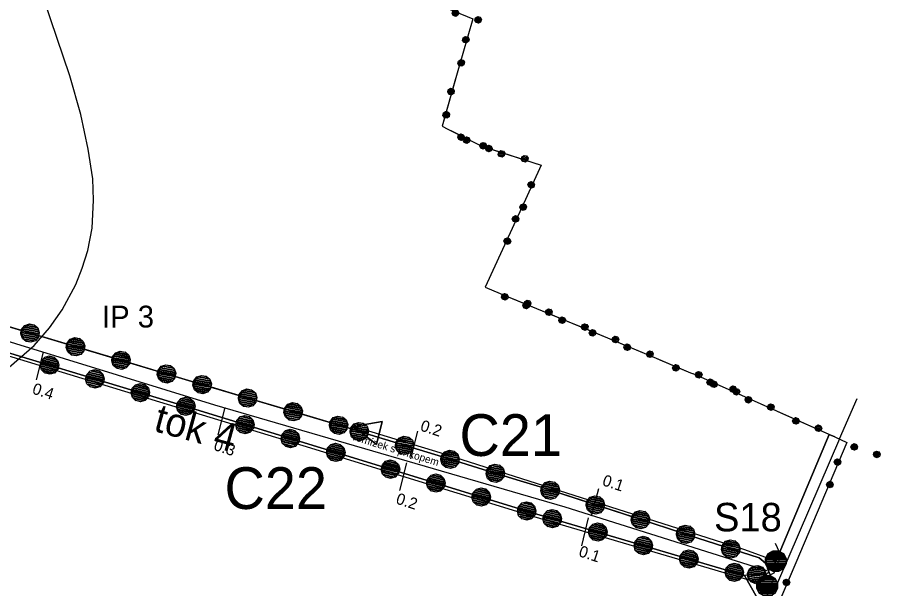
# Model space of a CAD drawing. Extents: x -645676 to -642474, y -1077513 to -1072613.
# Drawn here: x -643086.5 to -642631.8, y -1075337 to -1075036 of the extents above; entities that cross this region are included whole.
import ezdxf

# ---------------------------------------------------------------- set-up
doc = ezdxf.new("R2010")
doc.units = 0
for name, color, linetype in [('DOPRAVA', 7, 'Continuous'), ('DOPRAVA_MIMO_OBV', 7, 'Continuous'), ('Interak_n__prvek___plo_n____st_vaj_ci', 7, 'Continuous'), ('Krajinn__zele____popis___stav', 7, 'Continuous'), ('KULTURY_STAV', 7, 'Continuous'), ('OBVOD_PU', 7, 'Continuous'), ('PC_NAVRH', 7, 'Continuous'), ('PC_OBJ_POPIS_NAVRH', 7, 'Continuous'), ('PC_OBJEKTY_NAVRH', 7, 'Continuous'), ('PC_POPIS_NAVRH', 7, 'Continuous'), ('PC_STAN_NAVRH', 7, 'Continuous'), ('SPRAV_HR_STAV', 7, 'Continuous'), ('USES_IP_STAV', 7, 'Continuous'), ('Vodn__plocha___st_vaj_c_', 7, 'Continuous'), ('Vodn__tok', 7, 'Continuous'), ('VRSTEVNICE', 7, 'Continuous')]:
    doc.layers.add(name, color=color, linetype=linetype)

# ---------------------------------------------------------------- blocks, each defined once
blk = doc.blocks.new('$406')
blk.add_lwpolyline([(-0.19, 0.72), (0.2, 0.72), (0.54, 0.53), (0.73, 0.19), (0.73, -0.2), (0.54, -0.54), (0.2, -0.73), (-0.19, -0.73), (-0.53, -0.54), (-0.72, -0.2), (-0.72, 0.19), (-0.53, 0.53), (-0.2, 0.72), (-0.28, 0.64), (0.28, 0.64), (0.44, 0.56), (-0.44, 0.56), (-0.52, 0.48), (0.52, 0.48), (0.56, 0.4), (-0.55, 0.4), (-0.6, 0.32), (0.6, 0.32), (0.68, 0.24), (-0.59, 0.24), (-0.65, 0.24), (-0.68, 0.16), (0.59, 0.16), (0.68, 0.16), (0.68, 0.08), (-0.59, 0.08), (-0.68, 0.08), (-0.68, 0), (0.59, 0), (0.68, 0), (0.68, -0.08), (-0.59, -0.08), (-0.68, -0.08), (-0.68, -0.16), (0.59, -0.16), (0.68, -0.16), (0.65, -0.24), (-0.62, -0.24), (-0.65, -0.24), (-0.6, -0.32), (0.6, -0.32), (0.56, -0.4), (-0.55, -0.4), (-0.52, -0.48), (0.52, -0.48), (0.44, -0.56), (-0.44, -0.56), (-0.28, -0.64), (0.28, -0.64), (-0.02, -0.69)])
blk = doc.blocks.new('$944')
blk.add_line((0, 1.5), (0, -1.5))
blk = doc.blocks.new('$920')
for points in [[(0, 0), (-2.8, 1.25), (-2.8, -1.25), (0, 0)], [(-2.8, 1.25), (0, 0), (-2.8, -1.25), (-2.8, 1.25)]]:
    blk.add_lwpolyline(points)
blk = doc.blocks.new('$935')
blk.add_lwpolyline([(-2, -1), (-1, 0), (1, 0), (2, -1)])
blk = doc.blocks.new('6$4100')
blk.add_lwpolyline([(0.19, 0.72), (0.53, 0.53), (0.72, 0.19), (0.72, -0.2), (0.53, -0.54), (0.19, -0.73), (-0.2, -0.73), (-0.54, -0.54), (-0.73, -0.2), (-0.75, 0.12), (-0.54, 0.52), (-0.2, 0.71), (0.19, 0.71), (0.2, 0.67), (-0.2, 0.67), (-0.36, 0.59), (0.36, 0.59), (0.44, 0.51), (-0.44, 0.51), (-0.52, 0.43), (0.52, 0.43), (0.6, 0.35), (-0.6, 0.35), (-0.6, 0.27), (0.6, 0.27), (0.68, 0.19), (-0.59, 0.19), (-0.68, 0.19), (-0.68, 0.11), (0.59, 0.11), (0.68, 0.11), (0.68, 0.03), (-0.59, 0.03), (-0.68, 0.03), (-0.68, -0.05), (0.59, -0.05), (0.68, -0.05), (0.68, -0.13), (-0.59, -0.13), (-0.68, -0.13), (-0.68, -0.21), (0.59, -0.21), (0.68, -0.21), (0.6, -0.29), (-0.6, -0.29), (-0.6, -0.37), (0.6, -0.37), (0.52, -0.45), (-0.52, -0.45), (-0.44, -0.53), (0.44, -0.53), (0.36, -0.61), (-0.36, -0.61), (-0.2, -0.69), (0.2, -0.69)])
blk = doc.blocks.new('2$0620')
for points in [[(-1.07, 0.32), (-0.88, 0.13), (-0.88, -0.14), (-1.07, -0.33), (-1.34, -0.33), (-1.53, -0.14), (-1.53, 0.13), (-1.34, 0.32), (-1.07, 0.32), (-1.08, 0.28), (-1.32, 0.28), (-1.4, 0.2), (-1, 0.2), (-0.92, 0.12), (-1.48, 0.12), (-1.48, 0.04), (-0.92, 0.04), (-0.92, -0.04), (-1.48, -0.04), (-1.48, -0.12), (-0.92, -0.12), (-1, -0.2), (-1.4, -0.2), (-1.32, -0.28), (-1.08, -0.28)], [(1.43, 0.32), (1.62, 0.13), (1.62, -0.14), (1.43, -0.33), (1.16, -0.33), (0.97, -0.14), (0.97, 0.13), (1.16, 0.32), (1.43, 0.32), (1.4, 0.28), (1.16, 0.28), (1.08, 0.2), (1.48, 0.2), (1.56, 0.12), (1, 0.12), (1, 0.04), (1.56, 0.04), (1.56, -0.04), (1, -0.04), (1, -0.12), (1.56, -0.12), (1.48, -0.2), (1.08, -0.2), (1.16, -0.28), (1.4, -0.28)]]:
    blk.add_lwpolyline(points)

msp = doc.modelspace()

# ---------------------------------------------------------------- linework, layer by layer
at = {"layer": 'DOPRAVA'}
msp.add_lwpolyline([(-642653.47, -1075258.11), (-642756.35, -1075496.91)], dxfattribs=at)
at = {"layer": 'DOPRAVA_MIMO_OBV'}
msp.add_lwpolyline([(-642653.47, -1075258.11), (-642644.11, -1075236.78)], dxfattribs=at)
at = {"layer": 'KULTURY_STAV'}
for points in [[(-642866.16, -1075028.72), (-642846.6, -1075036.91), (-642854.43, -1075064.23), (-642856.7, -1075072.13), (-642862.79, -1075093.39), (-642859.83, -1075094.89), (-642857.48, -1075096.08), (-642842.25, -1075103.8), (-642840.27, -1075104.44), (-642810.61, -1075113.97), (-642818.78, -1075132), (-642840.13, -1075178.22), (-642828.9, -1075182.84), (-642825.33, -1075184.31), (-642809.99, -1075190.63), (-642807.82, -1075191.52), (-642793.9, -1075197.25), (-642791.72, -1075198.15), (-642775.64, -1075204.77), (-642773.12, -1075205.83), (-642749.96, -1075215.59), (-642748.11, -1075216.37), (-642731.9, -1075223.2), (-642730.65, -1075223.72), (-642729.92, -1075224.03), (-642711.74, -1075232.14), (-642709.8, -1075233.01), (-642686.71, -1075243.32), (-642683.97, -1075244.54), (-642655.95, -1075257.05), (-642658.91, -1075255.73), (-642688.03, -1075325.1), (-642690.3, -1075325.25), (-642695.86, -1075320.8), (-642728.03, -1075310.35), (-642753.72, -1075302.01), (-642775.83, -1075294.82), (-642795.36, -1075288.48), (-642811.19, -1075283.34), (-642821.71, -1075280.11), (-642841.1, -1075274.17), (-642858.59, -1075268.8), (-642878.79, -1075262.6), (-642898.43, -1075256.58), (-642911.76, -1075252.49), (-642930.51, -1075246.89), (-642951.19, -1075240.73), (-642962.7, -1075237.29), (-642989.51, -1075229.29), (-642994.51, -1075227.8), (-643013.36, -1075222.16), (-643034.69, -1075215.78), (-643056.58, -1075209.24), (-643078.3, -1075202.74), (-643100.81, -1075196.01)], [(-643100.81, -1075196.01), (-643078.3, -1075202.74), (-643056.58, -1075209.24), (-643034.69, -1075215.78), (-643013.36, -1075222.16), (-642994.51, -1075227.8), (-642989.51, -1075229.29), (-642962.7, -1075237.29), (-642951.19, -1075240.73), (-642930.51, -1075246.89), (-642911.76, -1075252.49), (-642898.43, -1075256.58), (-642878.79, -1075262.6), (-642858.59, -1075268.8), (-642841.1, -1075274.17), (-642821.71, -1075280.11), (-642811.19, -1075283.34), (-642795.36, -1075288.48), (-642775.83, -1075294.82), (-642753.72, -1075302.01), (-642728.03, -1075310.35), (-642695.86, -1075320.8), (-642690.3, -1075325.25), (-642688.03, -1075325.1), (-642658.91, -1075255.73), (-642655.95, -1075257.05), (-642649.59, -1075259.89), (-642676.53, -1075323.31), (-642707.69, -1075396.77)], [(-642695.24, -1075344.57), (-642699.86, -1075336.44), (-642703.49, -1075330.05), (-642812.9, -1075297.71), (-642913.42, -1075266.91), (-642992.38, -1075242.65), (-643131.77, -1075200.4)], [(-643131.77, -1075200.4), (-642992.38, -1075242.65), (-642913.42, -1075266.91), (-642812.9, -1075297.71), (-642703.49, -1075330.05), (-642699.86, -1075336.44), (-642695.24, -1075344.57)]]:
    msp.add_lwpolyline(points, dxfattribs=at)
at = {"layer": 'OBVOD_PU'}
msp.add_lwpolyline([(-642866.16, -1075028.72), (-642846.6, -1075036.91), (-642854.43, -1075064.23), (-642862.79, -1075093.39), (-642859.83, -1075094.89), (-642842.25, -1075103.8), (-642810.61, -1075113.97), (-642818.78, -1075132), (-642840.13, -1075178.22), (-642828.9, -1075182.84), (-642809.99, -1075190.63), (-642793.9, -1075197.25), (-642775.64, -1075204.77), (-642749.96, -1075215.59), (-642731.9, -1075223.2), (-642729.92, -1075224.03), (-642711.74, -1075232.14), (-642686.71, -1075243.32), (-642655.95, -1075257.05), (-642649.59, -1075259.89), (-642676.53, -1075323.31), (-642707.69, -1075396.77)], dxfattribs=at)
at = {"layer": 'PC_NAVRH'}
for points in [[(-642691.58, -1075335.38), (-642814.31, -1075299.1), (-642936.01, -1075261.78), (-643111.91, -1075208.2), (-643221.22, -1075173.34)], [(-642687.05, -1075322.44), (-642703.4, -1075316.43), (-642863.78, -1075265.41), (-642909.41, -1075251.55)]]:
    msp.add_lwpolyline(points, dxfattribs=at)
at = {"layer": 'SPRAV_HR_STAV'}
for p, q in [((-642866.16, -1075028.72), (-642846.6, -1075036.91)), ((-642846.6, -1075036.91), (-642854.43, -1075064.23)), ((-642854.43, -1075064.23), (-642862.79, -1075093.39)), ((-642862.79, -1075093.39), (-642859.83, -1075094.89)), ((-642859.83, -1075094.89), (-642842.25, -1075103.8)), ((-642842.25, -1075103.8), (-642810.61, -1075113.97)), ((-642810.61, -1075113.97), (-642818.78, -1075132)), ((-642818.78, -1075132), (-642840.13, -1075178.22)), ((-642840.13, -1075178.22), (-642828.9, -1075182.84)), ((-642828.9, -1075182.84), (-642809.99, -1075190.63)), ((-642809.99, -1075190.63), (-642793.9, -1075197.25)), ((-642793.9, -1075197.25), (-642775.64, -1075204.77)), ((-642775.64, -1075204.77), (-642749.96, -1075215.59)), ((-642749.96, -1075215.59), (-642731.9, -1075223.2)), ((-642731.9, -1075223.2), (-642729.92, -1075224.03)), ((-642729.92, -1075224.03), (-642711.74, -1075232.14)), ((-642711.74, -1075232.14), (-642686.71, -1075243.32)), ((-642686.71, -1075243.32), (-642655.95, -1075257.05)), ((-642649.59, -1075259.89), (-642676.53, -1075323.31)), ((-642655.95, -1075257.05), (-642649.59, -1075259.89)), ((-642676.53, -1075323.31), (-642707.69, -1075396.77))]:
    msp.add_line(p, q, dxfattribs=at)
at = {"layer": 'USES_IP_STAV'}
msp.add_lwpolyline([(-643466.15, -1075096.53), (-643461.99, -1075090.62), (-643464.52, -1075081.37), (-643451.31, -1075092.74), (-643336.14, -1075127.39), (-643250.1, -1075151.5), (-643133.03, -1075186.37), (-642994.51, -1075227.8), (-642911.76, -1075252.49), (-642811.19, -1075283.34), (-642695.85, -1075320.8), (-642690.22, -1075325.78), (-642691.46, -1075329.15), (-642703.49, -1075330.05), (-642812.9, -1075297.71), (-642913.42, -1075266.91), (-642992.38, -1075242.65), (-643131.77, -1075200.4), (-643251.47, -1075162.11), (-643338.86, -1075134.74), (-643453.5, -1075098.42)], close=True, dxfattribs=at)
at = {"layer": 'Vodn__plocha___st_vaj_c_'}
msp.add_lwpolyline([(-643466.15, -1075096.53), (-643461.99, -1075090.62), (-643464.52, -1075081.37), (-643451.31, -1075092.74), (-643336.14, -1075127.39), (-643250.1, -1075151.5), (-643133.03, -1075186.37), (-642994.51, -1075227.8), (-642911.76, -1075252.49), (-642811.19, -1075283.34), (-642695.85, -1075320.8), (-642690.22, -1075325.78), (-642691.46, -1075329.15), (-642703.49, -1075330.05), (-642812.9, -1075297.71), (-642913.42, -1075266.91), (-642992.38, -1075242.65), (-643131.77, -1075200.4), (-643251.47, -1075162.11), (-643338.86, -1075134.74), (-643453.5, -1075098.42)], close=True, dxfattribs=at)
at = {"layer": 'Vodn__tok'}
msp.add_lwpolyline([(-643515.54, -1075080.15), (-643513.08, -1075076.13), (-643217.98, -1075167.54), (-642982.68, -1075240.05), (-642798.21, -1075293.89), (-642691.68, -1075327.47)], dxfattribs=at)
at = {"layer": 'VRSTEVNICE'}
msp.add_lwpolyline([(-643090.83, -1075220.3), (-643077.59, -1075208.91), (-643069.47, -1075199.51), (-643062.78, -1075190.11), (-643055.65, -1075176.72), (-643052.24, -1075168.17), (-643049.39, -1075158.77), (-643047.11, -1075147.1), (-643046.4, -1075132.28), (-643046.68, -1075121.18), (-643049.1, -1075105.51), (-643053.09, -1075087.28), (-643058.79, -1075066.77), (-643079.01, -1075007.24)], dxfattribs=at)

# ---------------------------------------------------------------- block references
at = {"layer": 'PC_OBJEKTY_NAVRH', "xscale": 5, "yscale": 5, "rotation": -110.90214800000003}
for p in [(-642686.2, -1075324.15), (-642690.42, -1075337.32)]:
    msp.add_blockref('$935', p, dxfattribs=at)
at = {"layer": 'PC_STAN_NAVRH'}
for name, p, xscale, yscale, rotation in [('$944', (-643074.46, -1075219.61), 5, 5.000000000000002, 165.903962), ('$944', (-642978.8, -1075248.75), 5, 5.000000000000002, 165.903962), ('$920', (-642909.41, -1075251.55), 5, 5, 165.950593), ('$944', (-642877.44, -1075261.26), 5, 5, 165.950593), ('$944', (-642883.17, -1075277.98), 5, 4.999999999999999, 165.79902599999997), ('$944', (-642782.09, -1075291.4), 5, 5.000000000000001, 165.186923), ('$944', (-642787.48, -1075307.03), 5.000000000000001, 4.999999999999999, 166.387807)]:
    msp.add_blockref(name, p, dxfattribs=dict(at, xscale=xscale, yscale=yscale, rotation=rotation))
at = {"layer": 'PC_STAN_NAVRH', "xscale": 7.5, "yscale": 7.5}
for p in [(-642687.05, -1075322.44), (-642691.58, -1075335.38)]:
    msp.add_blockref('$406', p, dxfattribs=at)
at = {"layer": 'SPRAV_HR_STAV'}
for p, xscale, yscale, rotation in [((-642850.02, -1075035.48), 5, 5.000000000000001, -16.832978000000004), ((-642851.42, -1075053.73), 5, 5, -101.55921), ((-642859.25, -1075081.05), 5.000000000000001, 4.999999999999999, -101.56410199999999), ((-642847.18, -1075101.3), 5, 5.000000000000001, -21.059769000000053), ((-642844.22, -1075102.8), 5, 5, -21.062993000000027), ((-642825.59, -1075109.16), 5, 5, -11.84670100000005), ((-642817.83, -1075129.91), 5.000000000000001, 5.000000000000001, -110.08995800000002), ((-642826.12, -1075147.89), 5, 5, -110.51356500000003), ((-642823.95, -1075184.88), 5, 5, -16.469274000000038), ((-642812.72, -1075189.51), 5, 5.000000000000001, -16.49684900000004), ((-642793.81, -1075197.29), 5, 4.999999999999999, -16.471163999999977), ((-642777.72, -1075203.91), 5, 4.999999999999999, -16.490762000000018), ((-642759.51, -1075211.56), 5, 5, -16.963209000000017), ((-642733.83, -1075222.39), 5, 5, -16.96485000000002), ((-642715.76, -1075229.97), 5.000000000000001, 4.999999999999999, -16.8568), ((-642713.94, -1075231.16), 5, 4.999999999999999, -18.177798), ((-642695.76, -1075239.28), 5, 5, -18.205484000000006), ((-642670.73, -1075250.45), 4.999999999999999, 5.000000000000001, -18.19066800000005), ((-642639.97, -1075264.19), 5, 5, -18.199506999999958), ((-642656.43, -1075276), 5.000000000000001, 5, -108.70446999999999), ((-642683.36, -1075339.42), 5, 5, -108.674282)]:
    msp.add_blockref('2$0620', p, dxfattribs=dict(at, xscale=xscale, yscale=yscale, rotation=rotation))
at = {"layer": 'USES_IP_STAV'}
for p, xscale, yscale, rotation in [((-643079.71, -1075202.32), 6.5, 6.5, -10.657881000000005), ((-643055.76, -1075209.48), 6.5, 6.5, -10.657881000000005), ((-643069.56, -1075219.26), 6.5, 6.5, 165.983867), ((-643031.81, -1075216.64), 6.5, 6.5, -10.657881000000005), ((-643007.85, -1075223.81), 6.5, 6.5, -10.657881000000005), ((-643045.64, -1075226.51), 6.5, 6.5, 165.983867), ((-642989.1, -1075229.41), 6.5, 6.500000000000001, -10.623273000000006), ((-643021.72, -1075233.76), 6.5, 6.5, 165.983867), ((-642965.14, -1075236.56), 6.5, 6.500000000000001, -10.623273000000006), ((-642997.79, -1075241.01), 6.5, 6.5, 165.983867), ((-642941.18, -1075243.71), 6.5, 6.500000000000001, -10.623273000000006), ((-642966.62, -1075250.57), 6.499999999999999, 6.5, 165.768741), ((-642917.23, -1075250.86), 6.5, 6.500000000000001, -10.623273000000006), ((-642906.36, -1075254.15), 6.5, 6.5, -11.066672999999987), ((-642942.72, -1075257.91), 6.499999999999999, 6.5, 165.768741), ((-642882.46, -1075261.48), 6.5, 6.5, -11.066672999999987), ((-642918.82, -1075265.25), 6.499999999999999, 6.5, 165.768741), ((-642858.56, -1075268.81), 6.5, 6.5, -11.066672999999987), ((-642890.01, -1075274.08), 6.500000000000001, 6.5, 165.808116), ((-642834.66, -1075276.14), 6.5, 6.5, -11.066672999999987), ((-642866.11, -1075281.4), 6.500000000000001, 6.5, 165.808116), ((-642842.21, -1075288.73), 6.500000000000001, 6.5, 165.808116), ((-642805.82, -1075285.08), 6.499999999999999, 6.500000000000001, -12.025355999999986), ((-642782.04, -1075292.81), 6.499999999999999, 6.500000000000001, -12.025355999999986), ((-642818.3, -1075296.05), 6.500000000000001, 6.5, 165.808116), ((-642804.8, -1075300.1), 6.499999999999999, 6.500000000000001, 166.389614), ((-642758.26, -1075300.53), 6.499999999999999, 6.500000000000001, -12.025355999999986), ((-642780.83, -1075307.19), 6.499999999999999, 6.500000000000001, 166.389614), ((-642734.49, -1075308.25), 6.499999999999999, 6.500000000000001, -12.025355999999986), ((-642756.85, -1075314.27), 6.499999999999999, 6.500000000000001, 166.389614), ((-642710.71, -1075315.98), 6.499999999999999, 6.500000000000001, -12.025355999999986), ((-642732.88, -1075321.36), 6.499999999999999, 6.500000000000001, 166.389614), ((-642708.9, -1075328.44), 6.499999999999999, 6.500000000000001, 166.389614), ((-642697.09, -1075329.57), 6.5, 6.5, -172.49897500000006)]:
    msp.add_blockref('6$4100', p, dxfattribs=dict(at, xscale=xscale, yscale=yscale, rotation=rotation))

# ---------------------------------------------------------------- texts
at = {"layer": 'Interak_n__prvek___plo_n____st_vaj_ci'}
msp.add_text('IP 3', height=11.5, dxfattribs=at).set_placement((-643041.85, -1075199.41))
at = {"layer": 'Krajinn__zele____popis___stav'}
msp.add_text('remízek s příkopem', height=4, rotation=342.926, dxfattribs=at).set_placement((-642910.02, -1075258.65))
at = {"layer": 'PC_OBJ_POPIS_NAVRH'}
msp.add_text('S18', height=15, dxfattribs=at).set_placement((-642719.56, -1075306.78))
at = {"layer": 'PC_POPIS_NAVRH'}
for s, p in [('C21', (-642853.61, -1075267.07)), ('C22', (-642977.36, -1075295))]:
    msp.add_text(s, height=22, dxfattribs=at).set_placement(p)
at = {"layer": 'PC_STAN_NAVRH'}
for s, p in [('0.4', (-643079.02, -1075234.1)), ('0.2', (-642874.68, -1075253.58)), ('0.3', (-642983.49, -1075263.79)), ('0.1', (-642778.79, -1075282.42)), ('0.2', (-642887.51, -1075292.03)), ('0.1', (-642791.26, -1075319.76))]:
    msp.add_text(s, height=6, rotation=341.999, dxfattribs=at).set_placement(p)
at = {"layer": 'Vodn__tok'}
msp.add_text('tok 4', height=15, rotation=344.645, dxfattribs=at).set_placement((-643015.25, -1075253.75))

doc.saveas('drawing.dxf')
